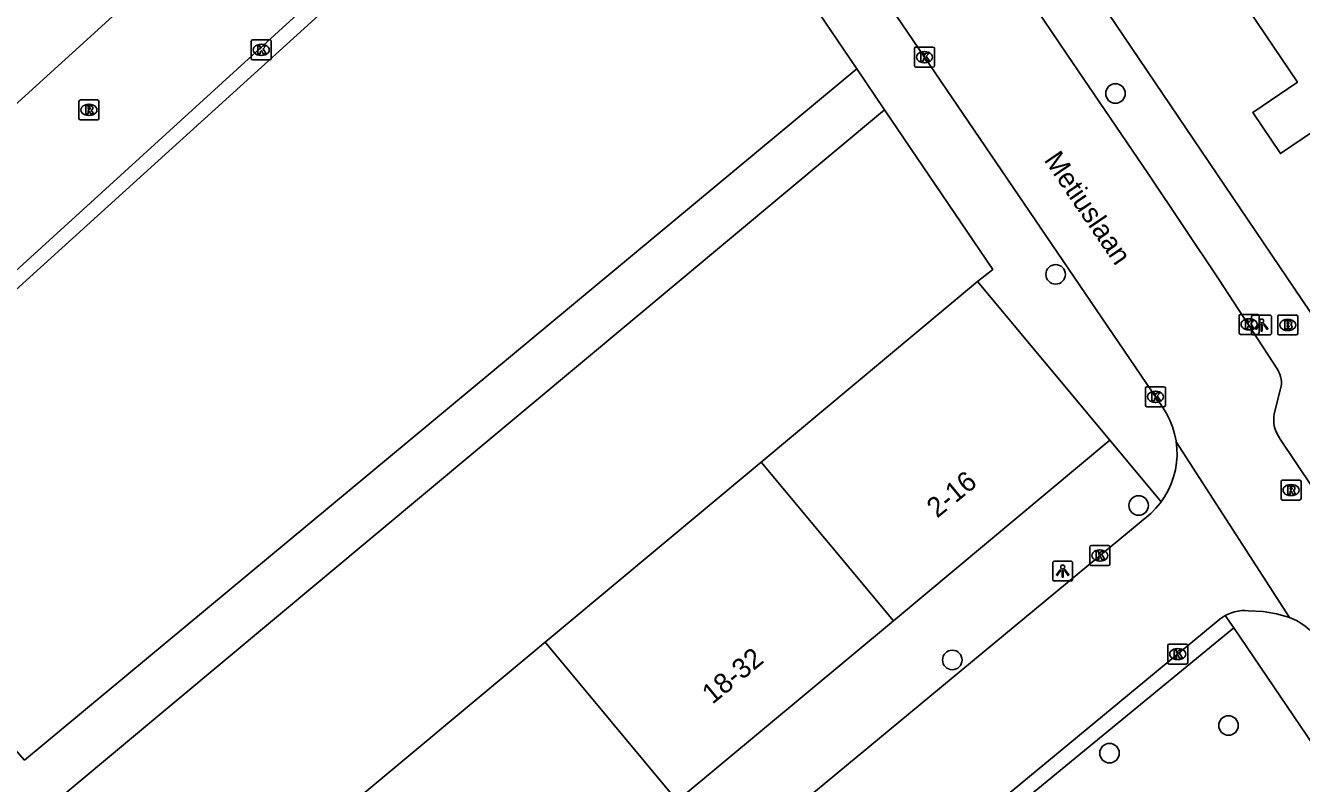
# Model space of a CAD drawing. Extents: x 159888 to 160757, y 384031 to 384746.
# Drawn here: x 160419.7 to 160483.6, y 384196.5 to 384234.4 of the extents above; entities that cross this region are included whole.
import ezdxf

# ---------------------------------------------------------------- set-up
doc = ezdxf.new("R2010")
doc.units = 0
for name, color, linetype in [('IMGEO_Boom', 7, 'Continuous'), ('IMGEO_Brandkraan', 7, 'Continuous'), ('IMGEO_Kolk', 7, 'Continuous'), ('IMGEO_Lichtpunt', 7, 'Continuous'), ('IMGEO_Openbare_ruimte_label', 7, 'Continuous'), ('IMGEO_Pand', 7, 'Continuous'), ('IMGEO_Pand_nummerreeks', 7, 'Continuous'), ('IMGEO_Rijbaan_lokaal_open', 7, 'Continuous'), ('IMGEO_Rioolput', 7, 'Continuous'), ('IMGEO_Voetpad_open', 7, 'Continuous')]:
    doc.layers.add(name, color=color, linetype=linetype)

msp = doc.modelspace()

# ---------------------------------------------------------------- linework, layer by layer
at = {"layer": 'IMGEO_Boom'}
for centre in [(160474.327, 384231.039), (160471.33, 384221.977), (160475.486, 384210.397), (160466.151, 384202.659), (160479.991, 384199.377), (160474.029, 384197.99)]:
    msp.add_circle(centre, 0.489, dxfattribs=at)
at = {"layer": 'IMGEO_Brandkraan'}
for p, q in [((160482.46, 384219.016), (160482.46, 384219.868)), ((160482.535, 384219.942), (160483.387, 384219.942)), ((160482.948, 384219.722), (160482.973, 384219.722)), ((160483.461, 384219.868), (160483.461, 384219.016)), ((160483.387, 384218.942), (160482.535, 384218.942)), ((160482.971, 384219.162), (160482.946, 384219.162))]:
    msp.add_line(p, q, dxfattribs=at)
for points in [[(160482.46, 384219.016), (160482.46, 384219.868)], [(160482.535, 384219.942), (160483.387, 384219.942)], [(160482.808, 384219.642), (160482.808, 384219.242), (160483.021, 384219.242)], [(160483.039, 384219.642), (160482.808, 384219.642)], [(160482.987, 384219.561), (160482.933, 384219.561), (160482.933, 384219.485)], [(160483.461, 384219.868), (160483.461, 384219.016)], [(160483.387, 384218.942), (160482.535, 384218.942)], [(160482.933, 384219.485), (160482.986, 384219.485)], [(160482.995, 384219.409), (160482.933, 384219.409), (160482.933, 384219.328)], [(160482.933, 384219.328), (160482.995, 384219.328)]]:
    msp.add_lwpolyline(points, dxfattribs=at)
for centre, radius, start, end in [((160482.537, 384219.866), 0.0765, 91.55205, 178.44795), ((160482.537, 384219.866), 0.0765, 91.55205, 178.44795), ((160482.988, 384219.523), 0.0379, 267.82845, 90.93552), ((160483.043, 384219.497), 0.145, 59.4692, 91.53667), ((160483.068, 384219.544), 0.0922, 285.51372, 58.15012), ((160483.385, 384219.866), 0.0765, 1.55205, 88.44795), ((160483.385, 384219.866), 0.0765, 1.55205, 88.44795), ((160482.537, 384219.018), 0.0765, 181.55205, 268.44795), ((160482.537, 384219.018), 0.0765, 181.55205, 268.44795), ((160482.996, 384219.368), 0.0404, 269.87594, 90.50774), ((160483.027, 384219.493), 0.251, 268.66757, 293.53466), ((160483.073, 384219.352), 0.105, 301.31148, 78.98903), ((160483.385, 384219.018), 0.0765, 271.55205, 358.44795), ((160483.385, 384219.018), 0.0765, 271.55205, 358.44795)]:
    msp.add_arc(centre, radius, start, end, dxfattribs=at)
for centre, major_axis, ratio, start_param, end_param in [((160482.947, 384219.442), (-0.387, 0.002), 0.722429, 4.712389, 7.853982), ((160482.972, 384219.442), (-0.39, 0.002), 0.717154, 1.570796, 4.712389)]:
    msp.add_ellipse(centre, major_axis=major_axis, ratio=ratio, start_param=start_param, end_param=end_param, dxfattribs=at)
at = {"layer": 'IMGEO_Kolk'}
for p, q in [((160431.027, 384232.799), (160431.027, 384233.651)), ((160431.102, 384233.725), (160431.954, 384233.725)), ((160432.028, 384233.651), (160432.028, 384232.799)), ((160431.515, 384233.505), (160431.54, 384233.505)), ((160464.258, 384232.434), (160464.258, 384233.286)), ((160464.333, 384233.36), (160465.185, 384233.36)), ((160464.746, 384233.14), (160464.771, 384233.14)), ((160465.259, 384233.286), (160465.259, 384232.434)), ((160431.954, 384232.725), (160431.102, 384232.725)), ((160431.538, 384232.945), (160431.513, 384232.945)), ((160465.185, 384232.36), (160464.333, 384232.36)), ((160464.769, 384232.58), (160464.744, 384232.58)), ((160480.519, 384219.047), (160480.519, 384219.899)), ((160480.594, 384219.973), (160481.446, 384219.973)), ((160481.007, 384219.753), (160481.032, 384219.753)), ((160481.52, 384219.899), (160481.52, 384219.047)), ((160481.446, 384218.973), (160480.594, 384218.973)), ((160481.03, 384219.193), (160481.005, 384219.193)), ((160475.832, 384215.42), (160475.832, 384216.272)), ((160475.907, 384216.346), (160476.759, 384216.346)), ((160476.32, 384216.126), (160476.345, 384216.126)), ((160476.833, 384216.272), (160476.833, 384215.42)), ((160476.759, 384215.346), (160475.907, 384215.346)), ((160476.343, 384215.566), (160476.318, 384215.566)), ((160473.045, 384207.467), (160473.045, 384208.319)), ((160473.12, 384208.393), (160473.972, 384208.393)), ((160473.533, 384208.173), (160473.558, 384208.173)), ((160474.046, 384208.319), (160474.046, 384207.467)), ((160473.556, 384207.613), (160473.531, 384207.613)), ((160473.972, 384207.393), (160473.12, 384207.393)), ((160476.947, 384202.529), (160476.947, 384203.381)), ((160477.022, 384203.455), (160477.874, 384203.455)), ((160477.435, 384203.235), (160477.46, 384203.235)), ((160477.948, 384203.381), (160477.948, 384202.529)), ((160477.874, 384202.455), (160477.022, 384202.455)), ((160477.458, 384202.675), (160477.433, 384202.675))]:
    msp.add_line(p, q, dxfattribs=at)
for points in [[(160431.027, 384232.799), (160431.027, 384233.651)], [(160431.102, 384233.725), (160431.954, 384233.725)], [(160432.028, 384233.651), (160432.028, 384232.799)], [(160431.348, 384233.425), (160431.471, 384233.425), (160431.471, 384233.274), (160431.601, 384233.425), (160431.765, 384233.425), (160431.619, 384233.274), (160431.772, 384233.025), (160431.62, 384233.025), (160431.535, 384233.189), (160431.471, 384233.122), (160431.471, 384233.025), (160431.348, 384233.025), (160431.348, 384233.425)], [(160464.258, 384232.434), (160464.258, 384233.286)], [(160464.333, 384233.36), (160465.185, 384233.36)], [(160464.579, 384233.06), (160464.702, 384233.06), (160464.702, 384232.909), (160464.832, 384233.06), (160464.996, 384233.06), (160464.85, 384232.909), (160465.003, 384232.66), (160464.851, 384232.66), (160464.766, 384232.824), (160464.702, 384232.757), (160464.702, 384232.66), (160464.579, 384232.66), (160464.579, 384233.06)], [(160465.259, 384233.286), (160465.259, 384232.434)], [(160431.954, 384232.725), (160431.102, 384232.725)], [(160465.185, 384232.36), (160464.333, 384232.36)], [(160480.519, 384219.047), (160480.519, 384219.899)], [(160480.594, 384219.973), (160481.446, 384219.973)], [(160480.84, 384219.673), (160480.963, 384219.673), (160480.963, 384219.522), (160481.093, 384219.673), (160481.257, 384219.673), (160481.111, 384219.522), (160481.264, 384219.273), (160481.112, 384219.273), (160481.027, 384219.437), (160480.963, 384219.37), (160480.963, 384219.273), (160480.84, 384219.273), (160480.84, 384219.673)], [(160481.52, 384219.899), (160481.52, 384219.047)], [(160481.446, 384218.973), (160480.594, 384218.973)], [(160475.832, 384215.42), (160475.832, 384216.272)], [(160475.907, 384216.346), (160476.759, 384216.346)], [(160476.153, 384216.046), (160476.276, 384216.046), (160476.276, 384215.895), (160476.406, 384216.046), (160476.57, 384216.046), (160476.424, 384215.895), (160476.577, 384215.646), (160476.425, 384215.646), (160476.34, 384215.81), (160476.276, 384215.743), (160476.276, 384215.646), (160476.153, 384215.646), (160476.153, 384216.046)], [(160476.833, 384216.272), (160476.833, 384215.42)], [(160476.759, 384215.346), (160475.907, 384215.346)], [(160473.045, 384207.467), (160473.045, 384208.319)], [(160473.12, 384208.393), (160473.972, 384208.393)], [(160473.366, 384208.093), (160473.489, 384208.093), (160473.489, 384207.942), (160473.619, 384208.093), (160473.783, 384208.093), (160473.637, 384207.942), (160473.79, 384207.693), (160473.638, 384207.693), (160473.553, 384207.857), (160473.489, 384207.79), (160473.489, 384207.693), (160473.366, 384207.693), (160473.366, 384208.093)], [(160474.046, 384208.319), (160474.046, 384207.467)], [(160473.972, 384207.393), (160473.12, 384207.393)], [(160476.947, 384202.529), (160476.947, 384203.381)], [(160477.022, 384203.455), (160477.874, 384203.455)], [(160477.268, 384203.155), (160477.391, 384203.155), (160477.391, 384203.004), (160477.521, 384203.155), (160477.685, 384203.155), (160477.539, 384203.004), (160477.692, 384202.755), (160477.54, 384202.755), (160477.455, 384202.919), (160477.391, 384202.852), (160477.391, 384202.755), (160477.268, 384202.755), (160477.268, 384203.155)], [(160477.948, 384203.381), (160477.948, 384202.529)], [(160477.874, 384202.455), (160477.022, 384202.455)]]:
    msp.add_lwpolyline(points, dxfattribs=at)
for centre, start, end in [((160431.104, 384233.649), 91.55205, 178.44795), ((160431.104, 384233.649), 91.55205, 178.44795), ((160431.952, 384233.649), 1.55205, 88.44795), ((160431.952, 384233.649), 1.55205, 88.44795), ((160464.335, 384233.284), 91.55205, 178.44795), ((160464.335, 384233.284), 91.55205, 178.44795), ((160465.183, 384233.284), 1.55205, 88.44795), ((160465.183, 384233.284), 1.55205, 88.44795), ((160431.104, 384232.801), 181.55205, 268.44795), ((160431.104, 384232.801), 181.55205, 268.44795), ((160431.952, 384232.801), 271.55205, 358.44795), ((160431.952, 384232.801), 271.55205, 358.44795), ((160464.335, 384232.436), 181.55205, 268.44795), ((160464.335, 384232.436), 181.55205, 268.44795), ((160465.183, 384232.436), 271.55205, 358.44795), ((160465.183, 384232.436), 271.55205, 358.44795), ((160480.596, 384219.897), 91.55205, 178.44795), ((160480.596, 384219.897), 91.55205, 178.44795), ((160481.444, 384219.897), 1.55205, 88.44795), ((160481.444, 384219.897), 1.55205, 88.44795), ((160480.596, 384219.049), 181.55205, 268.44795), ((160480.596, 384219.049), 181.55205, 268.44795), ((160481.444, 384219.049), 271.55205, 358.44795), ((160481.444, 384219.049), 271.55205, 358.44795), ((160475.909, 384216.27), 91.55205, 178.44795), ((160475.909, 384216.27), 91.55205, 178.44795), ((160476.757, 384216.27), 1.55205, 88.44795), ((160476.757, 384216.27), 1.55205, 88.44795), ((160475.909, 384215.422), 181.55205, 268.44795), ((160475.909, 384215.422), 181.55205, 268.44795), ((160476.757, 384215.422), 271.55205, 358.44795), ((160476.757, 384215.422), 271.55205, 358.44795), ((160473.122, 384208.317), 91.55205, 178.44795), ((160473.122, 384208.317), 91.55205, 178.44795), ((160473.97, 384208.317), 1.55205, 88.44795), ((160473.97, 384208.317), 1.55205, 88.44795), ((160473.122, 384207.469), 181.55205, 268.44795), ((160473.122, 384207.469), 181.55205, 268.44795), ((160473.97, 384207.469), 271.55205, 358.44795), ((160473.97, 384207.469), 271.55205, 358.44795), ((160477.024, 384203.379), 91.55205, 178.44795), ((160477.024, 384203.379), 91.55205, 178.44795), ((160477.872, 384203.379), 1.55205, 88.44795), ((160477.872, 384203.379), 1.55205, 88.44795), ((160477.024, 384202.531), 181.55205, 268.44795), ((160477.024, 384202.531), 181.55205, 268.44795), ((160477.872, 384202.531), 271.55205, 358.44795), ((160477.872, 384202.531), 271.55205, 358.44795)]:
    msp.add_arc(centre, 0.0765, start, end, dxfattribs=at)
for centre, major_axis, ratio, start_param, end_param in [((160431.514, 384233.225), (-0.387, 0.002), 0.722429, 4.712389, 7.853982), ((160431.539, 384233.225), (-0.39, 0.002), 0.717154, 1.570796, 4.712389), ((160464.745, 384232.86), (-0.387, 0.002), 0.722429, 4.712389, 7.853982), ((160464.77, 384232.86), (-0.39, 0.002), 0.717154, 1.570796, 4.712389), ((160481.006, 384219.473), (-0.387, 0.002), 0.722429, 4.712389, 7.853982), ((160481.031, 384219.473), (-0.39, 0.002), 0.717154, 1.570796, 4.712389), ((160476.319, 384215.846), (-0.387, 0.002), 0.722429, 4.712389, 7.853982), ((160476.344, 384215.846), (-0.39, 0.002), 0.717154, 1.570796, 4.712389), ((160473.532, 384207.893), (-0.387, 0.002), 0.722429, 4.712389, 7.853982), ((160473.557, 384207.893), (-0.39, 0.002), 0.717154, 1.570796, 4.712389), ((160477.434, 384202.955), (-0.387, 0.002), 0.722429, 4.712389, 7.853982), ((160477.459, 384202.955), (-0.39, 0.002), 0.717154, 1.570796, 4.712389)]:
    msp.add_ellipse(centre, major_axis=major_axis, ratio=ratio, start_param=start_param, end_param=end_param, dxfattribs=at)
at = {"layer": 'IMGEO_Lichtpunt'}
for p, q in [((160481.152, 384219.843), (160481.152, 384219.036)), ((160481.152, 384219.843), (160481.152, 384219.036)), ((160482.054, 384219.938), (160481.246, 384219.938)), ((160482.054, 384219.938), (160481.246, 384219.938)), ((160482.148, 384219.036), (160482.148, 384219.843)), ((160482.148, 384219.036), (160482.148, 384219.843)), ((160481.246, 384218.942), (160482.054, 384218.942)), ((160481.246, 384218.942), (160482.054, 384218.942)), ((160471.185, 384207.517), (160471.185, 384206.71)), ((160471.185, 384207.517), (160471.185, 384206.71)), ((160472.087, 384207.612), (160471.279, 384207.612)), ((160472.087, 384207.612), (160471.279, 384207.612)), ((160472.181, 384206.71), (160472.181, 384207.517)), ((160472.181, 384206.71), (160472.181, 384207.517)), ((160471.279, 384206.616), (160472.087, 384206.616)), ((160471.279, 384206.616), (160472.087, 384206.616))]:
    msp.add_line(p, q, dxfattribs=at)
for points in [[(160481.526, 384219.507), (160481.565, 384219.479), (160481.377, 384219.217), (160481.339, 384219.244), (160481.526, 384219.507)], [(160481.628, 384219.459), (160481.675, 384219.459), (160481.675, 384219.137), (160481.628, 384219.137), (160481.628, 384219.459)], [(160481.738, 384219.479), (160481.776, 384219.506), (160481.963, 384219.244), (160481.924, 384219.216), (160481.738, 384219.479)], [(160471.559, 384207.181), (160471.598, 384207.153), (160471.41, 384206.891), (160471.372, 384206.918), (160471.559, 384207.181)], [(160471.661, 384207.133), (160471.708, 384207.133), (160471.708, 384206.811), (160471.661, 384206.811), (160471.661, 384207.133)], [(160471.771, 384207.153), (160471.809, 384207.18), (160471.996, 384206.918), (160471.957, 384206.89), (160471.771, 384207.153)]]:
    msp.add_lwpolyline(points, dxfattribs=at)
for centre in [(160481.651, 384219.641), (160471.684, 384207.315)]:
    msp.add_circle(centre, 0.0994, dxfattribs=at)
for centre, start, end in [((160481.246, 384219.843), 90, 180), ((160481.246, 384219.843), 90, 180), ((160482.054, 384219.843), 0, 90), ((160482.054, 384219.843), 0, 90), ((160481.246, 384219.036), 180, 270), ((160481.246, 384219.036), 180, 270), ((160482.054, 384219.036), 270, 0), ((160482.054, 384219.036), 270, 360), ((160471.279, 384207.517), 90, 180), ((160471.279, 384207.517), 90, 180), ((160472.087, 384207.517), 0, 90), ((160472.087, 384207.517), 0, 90), ((160471.279, 384206.71), 180, 270), ((160471.279, 384206.71), 180, 270), ((160472.087, 384206.71), 270, 0), ((160472.087, 384206.71), 270, 360)]:
    msp.add_arc(centre, 0.0946, start, end, dxfattribs=at)
at = {"layer": 'IMGEO_Pand'}
for points in [[(160481.037, 384235.163), (160483.446, 384231.601), (160481.204, 384230.085), (160482.595, 384228.028), (160484.818, 384229.531), (160487.196, 384226.015)], [(160456.575, 384212.575), (160467.421, 384221.617)], [(160474.049, 384213.667), (160467.421, 384221.617)], [(160474.049, 384213.667), (160463.203, 384204.625)], [(160445.745, 384203.546), (160456.575, 384212.575)], [(160463.203, 384204.625), (160456.575, 384212.575)], [(160463.203, 384204.625), (160452.373, 384195.596)], [(160434.915, 384194.518), (160445.745, 384203.546)], [(160445.745, 384203.546), (160452.373, 384195.596)]]:
    msp.add_lwpolyline(points, dxfattribs=at)
at = {"layer": 'IMGEO_Rijbaan_lokaal_open'}
for points in [[(160482.459, 384217.19), (160479.496, 384221.749), (160475.984, 384226.996), (160471.895, 384233.016), (160469.592, 384236.438), (160463.845, 384244.806), (160460.293, 384250), (160459.062, 384251.8), (160454.397, 384258.743), (160452.84, 384261.021), (160446.785, 384269.99), (160433.084, 384290.172), (160431.13, 384293.34)], [(160392.259, 384206.298), (160395.244, 384208.801), (160400.149, 384213.193), (160440.675, 384250), (160445.18, 384254.092)], [(160392.025, 384198.09), (160395.382, 384200.689), (160397.932, 384202.765), (160449.329, 384249.596)], [(160453.631, 384249.222), (160476.697, 384215.312), (160476.89, 384215.003), (160477.055, 384214.679), (160477.189, 384214.34), (160477.293, 384213.991), (160477.366, 384213.634), (160477.37, 384213.596)], [(160482.283, 384214.992), (160482.601, 384216.251)], [(160477.37, 384213.596), (160477.406, 384213.272), (160477.414, 384212.908), (160477.389, 384212.545), (160477.332, 384212.185), (160477.243, 384211.832), (160477.122, 384211.488), (160476.972, 384211.156), (160476.792, 384210.839), (160476.617, 384210.587)], [(160477.37, 384213.596), (160483.05, 384204.786)], [(160485.851, 384208.848), (160482.585, 384213.729)], [(160429.086, 384162.845), (160425.156, 384159.585), (160421.063, 384164.399), (160425.202, 384167.864), (160476.095, 384210.002), (160476.352, 384210.26), (160476.585, 384210.54), (160476.617, 384210.587)], [(160444.925, 384176.05), (160446.709, 384177.549), (160479.56, 384204.703), (160479.676, 384204.79), (160479.821, 384204.883)], [(160479.821, 384204.883), (160479.975, 384204.961), (160480.134, 384205.026), (160480.299, 384205.076), (160480.468, 384205.112), (160480.639, 384205.132), (160480.811, 384205.137), (160480.983, 384205.126), (160481.722, 384205.092), (160482.401, 384204.969), (160483, 384204.805), (160483.05, 384204.786)], [(160483.05, 384204.786), (160483.161, 384204.745), (160483.396, 384204.636), (160483.62, 384204.507), (160483.831, 384204.358), (160484.029, 384204.191), (160484.21, 384204.007), (160484.375, 384203.808), (160497.404, 384184.565), (160497.456, 384184.484), (160497.894, 384183.713), (160498.263, 384182.907), (160498.557, 384182.071), (160498.776, 384181.212), (160498.917, 384180.337), (160500, 384171.476), (160500.107, 384170.589), (160500.377, 384168.143)]]:
    msp.add_lwpolyline(points, dxfattribs=at)
for centre, radius, start, end in [((160481.455, 384216.558), 1.187, 345.01217, 32.18659), ((160483.838, 384214.696), 1.583, 169.22674, 217.66862)]:
    msp.add_arc(centre, radius, start, end, dxfattribs=at)
at = {"layer": 'IMGEO_Rioolput'}
for p, q in [((160422.393, 384229.79), (160422.393, 384230.642)), ((160422.468, 384230.716), (160423.32, 384230.716)), ((160422.881, 384230.496), (160422.906, 384230.496)), ((160423.394, 384230.642), (160423.394, 384229.79)), ((160422.904, 384229.936), (160422.879, 384229.936)), ((160423.32, 384229.716), (160422.468, 384229.716)), ((160482.625, 384210.745), (160482.625, 384211.597)), ((160482.7, 384211.671), (160483.552, 384211.671)), ((160483.113, 384211.451), (160483.138, 384211.451)), ((160483.626, 384211.597), (160483.626, 384210.745)), ((160483.552, 384210.671), (160482.7, 384210.671)), ((160483.136, 384210.891), (160483.111, 384210.891))]:
    msp.add_line(p, q, dxfattribs=at)
for points in [[(160422.393, 384229.79), (160422.393, 384230.642)], [(160422.468, 384230.716), (160423.32, 384230.716)], [(160423.394, 384230.642), (160423.394, 384229.79)], [(160422.982, 384230.414), (160422.73, 384230.416), (160422.73, 384230.016)], [(160422.73, 384230.016), (160422.854, 384230.016), (160422.854, 384230.178), (160422.865, 384230.178)], [(160422.908, 384230.335), (160422.854, 384230.335), (160422.854, 384230.254)], [(160422.854, 384230.254), (160422.906, 384230.254)], [(160422.912, 384230.149), (160422.983, 384230.016), (160423.123, 384230.016), (160423.058, 384230.142)], [(160423.32, 384229.716), (160422.468, 384229.716)], [(160482.625, 384210.745), (160482.625, 384211.597)], [(160482.7, 384211.671), (160483.552, 384211.671)], [(160483.214, 384211.369), (160482.962, 384211.371), (160482.962, 384210.971)], [(160483.14, 384211.29), (160483.086, 384211.29), (160483.086, 384211.209)], [(160483.626, 384211.597), (160483.626, 384210.745)], [(160483.552, 384210.671), (160482.7, 384210.671)], [(160482.962, 384210.971), (160483.086, 384210.971), (160483.086, 384211.133), (160483.097, 384211.133)], [(160483.086, 384211.209), (160483.138, 384211.209)], [(160483.144, 384211.104), (160483.215, 384210.971), (160483.355, 384210.971), (160483.29, 384211.097)]]:
    msp.add_lwpolyline(points, dxfattribs=at)
for centre, radius, start, end in [((160422.47, 384230.64), 0.0765, 91.55205, 178.44795), ((160422.47, 384230.64), 0.0765, 91.55205, 178.44795), ((160423.318, 384230.64), 0.0765, 1.55205, 88.44795), ((160423.318, 384230.64), 0.0765, 1.55205, 88.44795), ((160422.47, 384229.792), 0.0765, 181.55205, 268.44795), ((160422.47, 384229.792), 0.0765, 181.55205, 268.44795), ((160422.864, 384230.125), 0.0533, 26.02933, 88.69889), ((160422.89, 384230.443), 0.19, 274.7715, 282.96867), ((160422.914, 384230.239), 0.0964, 77.00612, 93.18647), ((160422.928, 384230.296), 0.0378, 276.66336, 79.67722), ((160422.981, 384230.304), 0.109, 350.36119, 89.41601), ((160422.979, 384230.304), 0.112, 277.58423, 350.98172), ((160422.963, 384230.089), 0.108, 29.51342, 73.79051), ((160423.318, 384229.792), 0.0765, 271.55205, 358.44795), ((160423.318, 384229.792), 0.0765, 271.55205, 358.44795), ((160482.702, 384211.595), 0.0765, 91.55205, 178.44795), ((160482.702, 384211.595), 0.0765, 91.55205, 178.44795), ((160483.146, 384211.194), 0.0964, 77.00612, 93.18647), ((160483.16, 384211.251), 0.0378, 276.66336, 79.67722), ((160483.213, 384211.259), 0.109, 350.36119, 89.41601), ((160483.211, 384211.259), 0.112, 277.58423, 350.98172), ((160483.55, 384211.595), 0.0765, 1.55205, 88.44795), ((160483.55, 384211.595), 0.0765, 1.55205, 88.44795), ((160482.702, 384210.747), 0.0765, 181.55205, 268.44795), ((160482.702, 384210.747), 0.0765, 181.55205, 268.44795), ((160483.096, 384211.08), 0.0533, 26.02933, 88.69889), ((160483.122, 384211.398), 0.19, 274.7715, 282.96867), ((160483.195, 384211.044), 0.108, 29.51342, 73.79051), ((160483.55, 384210.747), 0.0765, 271.55205, 358.44795), ((160483.55, 384210.747), 0.0765, 271.55205, 358.44795)]:
    msp.add_arc(centre, radius, start, end, dxfattribs=at)
for centre, major_axis, ratio, start_param, end_param in [((160422.88, 384230.216), (-0.387, 0.002), 0.722429, 4.712389, 7.853982), ((160422.905, 384230.216), (-0.39, 0.002), 0.717154, 1.570796, 4.712389), ((160483.112, 384211.171), (-0.387, 0.002), 0.722429, 4.712389, 7.853982), ((160483.137, 384211.171), (-0.39, 0.002), 0.717154, 1.570796, 4.712389)]:
    msp.add_ellipse(centre, major_axis=major_axis, ratio=ratio, start_param=start_param, end_param=end_param, dxfattribs=at)
at = {"layer": 'IMGEO_Voetpad_open'}
for points in [[(160500.839, 384195.337), (160500, 384196.578), (160463.867, 384250), (160432.977, 384295.669)], [(160452.167, 384245.857), (160461.362, 384232.282)], [(160445.123, 384244.678), (160419.212, 384221.179)], [(160461.362, 384232.282), (160419.671, 384197.644), (160417.064, 384200.601), (160419.212, 384221.179)], [(160462.762, 384230.216), (160461.362, 384232.282)], [(160419.38, 384194.033), (160462.762, 384230.216)], [(160467.421, 384221.617), (160468.175, 384222.224), (160462.762, 384230.216)], [(160476.617, 384210.587), (160474.049, 384213.667)], [(160480.257, 384204.274), (160479.821, 384204.883)], [(160469.497, 384195.444), (160480.257, 384204.274)], [(160496.371, 384176.297), (160496.006, 384179.357), (160495.925, 384180.003), (160495.787, 384180.64), (160495.592, 384181.262), (160495.343, 384181.864), (160495.041, 384182.441), (160494.689, 384182.989), (160494.565, 384183.158), (160480.257, 384204.274)]]:
    msp.add_lwpolyline(points, dxfattribs=at)

# ---------------------------------------------------------------- texts
at = {"layer": 'IMGEO_Openbare_ruimte_label'}
msp.add_text('Metiuslaan', height=1, rotation=304.19864, dxfattribs=at).set_placement((160470.715, 384227.711))
at = {"layer": 'IMGEO_Pand_nummerreeks'}
for s, p in [('2-16', (160465.392, 384209.736)), ('18-32', (160454.131, 384200.408))]:
    msp.add_text(s, height=1, rotation=39.42584, dxfattribs=at).set_placement(p)

doc.saveas('drawing.dxf')
